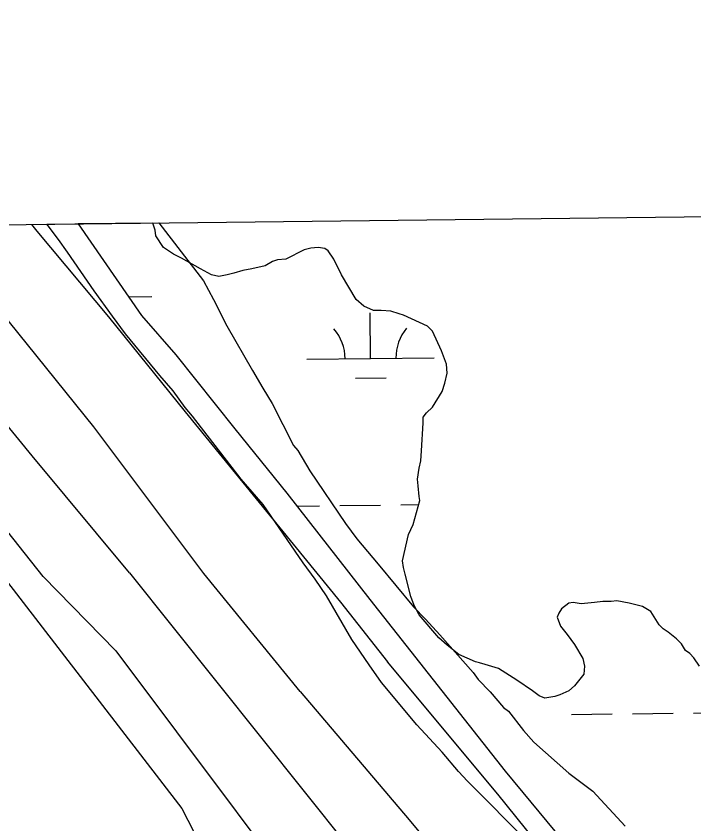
# Model space of a CAD drawing. Extents: x 3684037 to 3722149, y 433263 to 459021.
# Drawn here: x 3705692 to 3706225, y 456593 to 457228 of the extents above; entities that cross this region are included whole.
import ezdxf

# ---------------------------------------------------------------- set-up
doc = ezdxf.new("R2010")
doc.units = 0
for name, color, linetype in [('V-GRID-FRAM', 7, 'Continuous'), ('V-LEVE-TOET', 7, 'Continuous'), ('V-SITE-VEGE', 7, 'Continuous'), ('V-TOPO-SHOR', 7, 'Continuous'), ('V-WETL-SWMP', 7, 'Continuous')]:
    doc.layers.add(name, color=color, linetype=linetype)

msp = doc.modelspace()

# ---------------------------------------------------------------- linework, layer by layer
at = {"layer": 'V-GRID-FRAM'}
msp.add_lwpolyline([(3688058.95, 456858.86), (3719789.33, 457228.09), (3720008.82, 439046.89), (3688262.58, 438677.48), (3688058.95, 456858.86)], dxfattribs=at)
at = {"layer": 'V-LEVE-TOET'}
for points in [[(3705915.29, 456696.75), (3705839.4, 456789.53), (3705753.08, 456904.85), (3705648.45, 457034.49), (3705626.68, 457063.28)], [(3705704.14, 457064.19), (3705708.16, 457058.96), (3705764.56, 456991.38), (3705824.91, 456916.78), (3705947.02, 456767.11), (3705984.04, 456719.99)], [(3707562.98, 455369.37), (3707516.09, 455455.95), (3707461.45, 455546.88), (3707440.18, 455574.93), (3707391.34, 455623.3), (3707352.66, 455651.36), (3707302.86, 455687.64), (3707217.27, 455750.04), (3707126.85, 455805.67), (3707004.99, 455882.11), (3706898.12, 455943.55), (3706768.53, 456018.53), (3706651.99, 456090.61), (3706483.23, 456194.62), (3706392.32, 456248.8), (3706362.34, 456269.6), (3706331.4, 456301.04), (3706280.15, 456361.99), (3706191.18, 456468.88), (3706128.33, 456544.34), (3706070.79, 456615.92), (3705984.04, 456719.99)], [(3705915.29, 456696.75), (3706000.88, 456595.66), (3706128.52, 456442.33), (3706242.14, 456295.78), (3706278.89, 456250.79), (3706297.74, 456229.99), (3706327.24, 456206.29), (3706359.15, 456186.46), (3706419.11, 456151.63), (3706486.81, 456111.48), (3706600.93, 456044.72), (3706708.76, 455976.99), (3706868.82, 455882.17), (3706984.39, 455812.99), (3707128.49, 455730.27), (3707232.94, 455663.51), (3707305.47, 455614.65), (3707344.15, 455585.14), (3707376.07, 455552.25), (3707404.11, 455515.49), (3707449.07, 455434.24), (3707515.3, 455308)]]:
    msp.add_lwpolyline(points, dxfattribs=at)
at = {"layer": 'V-SITE-VEGE'}
for p, q in [((3705716.21, 457064.33), (3705804.06, 457065.35)), ((3705717.22, 457063.07), (3705716.21, 457064.33)), ((3705725.2, 457052.37), (3705717.22, 457063.07)), ((3705804.06, 457065.35), (3705839.15, 457019.85)), ((3705732.39, 457042.44), (3705725.2, 457052.37)), ((3705753.21, 457011.84), (3705732.39, 457042.44)), ((3705839.15, 457019.85), (3705847.22, 457005.27)), ((3705767.59, 456991.97), (3705753.21, 457011.84)), ((3705847.22, 457005.27), (3705857.74, 456984.55)), ((3705777.96, 456978.22), (3705767.59, 456991.97)), ((3705857.74, 456984.55), (3705877.87, 456949.28)), ((3705805.02, 456945.43), (3705777.96, 456978.22)), ((3705877.87, 456949.28), (3705885.92, 456935.49)), ((3705815.37, 456933.23), (3705805.02, 456945.43)), ((3705885.92, 456935.49), (3705893.15, 456923.23)), ((3705824.95, 456920.24), (3705815.37, 456933.23)), ((3705893.15, 456923.23), (3705910.14, 456890.22)), ((3705830.52, 456913.38), (3705824.95, 456920.24)), ((3705868.8, 456863.75), (3705830.52, 456913.38)), ((3705910.14, 456890.22), (3705913.32, 456886.41)), ((3705913.32, 456886.41), (3705922.97, 456870.32)), ((3705922.97, 456870.32), (3705950.99, 456829.01)), ((3705886.28, 456843.95), (3705868.8, 456863.75)), ((3705917.5, 456798.05), (3705886.28, 456843.95)), ((3705950.99, 456829.01), (3705959.78, 456816.78)), ((3705959.78, 456816.78), (3705976.48, 456796.96)), ((3705927.08, 456785.07), (3705917.5, 456798.05)), ((3705976.48, 456796.96), (3706004.34, 456763.41)), ((3705679.82, 456789.59), (3705822.15, 456604.76)), ((3705935.89, 456772.06), (3705927.08, 456785.07)), ((3705956, 456737.57), (3705935.89, 456772.06)), ((3706004.34, 456763.41), (3706013.85, 456753.52)), ((3706013.85, 456753.52), (3706024.97, 456741.34)), ((3705969.61, 456717.68), (3705956, 456737.57)), ((3706024.97, 456741.34), (3706051.2, 456711.63)), ((3705979.21, 456703.92), (3705969.61, 456717.68)), ((3706051.2, 456711.63), (3706055.19, 456706.29)), ((3706055.19, 456706.29), (3706064.7, 456696.4)), ((3706007.06, 456670.37), (3705979.21, 456703.92)), ((3706064.7, 456696.4), (3706075.04, 456684.2)), ((3706075.04, 456684.2), (3706078.99, 456681.18)), ((3706078.99, 456681.18), (3706090.94, 456665.92)), ((3706026.91, 456649.06), (3706007.06, 456670.37)), ((3706090.94, 456665.92), (3706098.89, 456656.77)), ((3706098.89, 456656.77), (3706126.56, 456632.53)), ((3706039.64, 456633.81), (3706026.91, 456649.06)), ((3706046.78, 456626.21), (3706039.64, 456633.81)), ((3706126.56, 456632.53), (3706145.47, 456618.18)), ((3706096.71, 456576.04), (3706046.78, 456626.21)), ((3706145.47, 456618.18), (3706170.87, 456590.79)), ((3705822.15, 456604.76), (3705920.72, 456414.76))]:
    msp.add_line(p, q, dxfattribs=at)
at = {"layer": 'V-TOPO-SHOR'}
for p, q in [((3705801.24, 457059.74), (3705799.53, 457065.3)), ((3705801.89, 457055.19), (3705801.24, 457059.74)), ((3705807.74, 457046.08), (3705801.89, 457055.19)), ((3705815.55, 457040.87), (3705807.74, 457046.08)), ((3705918.36, 457044.11), (3705904.04, 457036.95)), ((3705923.57, 457045.41), (3705918.36, 457044.11)), ((3705929.42, 457046.06), (3705923.57, 457045.41)), ((3705934.63, 457045.4), (3705929.42, 457046.06)), ((3705937.23, 457043.45), (3705934.63, 457045.4)), ((3705941.78, 457036.94), (3705937.23, 457043.45)), ((3705822.06, 457037.62), (3705815.55, 457040.87)), ((3705837.02, 457029.15), (3705822.06, 457037.62)), ((3705897.54, 457036.3), (3705893.63, 457035)), ((3705904.04, 457036.95), (3705897.54, 457036.3)), ((3705947.64, 457024.58), (3705941.78, 457036.94)), ((3705845.48, 457024.6), (3705837.02, 457029.15)), ((3705877.36, 457029.15), (3705870.21, 457027.85)), ((3705887.78, 457031.75), (3705877.36, 457029.15)), ((3705893.63, 457035), (3705887.78, 457031.75)), ((3705851.34, 457023.3), (3705845.48, 457024.6)), ((3705857.84, 457024.6), (3705851.34, 457023.3)), ((3705863.05, 457025.9), (3705857.84, 457024.6)), ((3705870.21, 457027.85), (3705863.05, 457025.9)), ((3705959.35, 457005.06), (3705947.64, 457024.58)), ((3705965.2, 456999.85), (3705959.35, 457005.06)), ((3705973.01, 456996.59), (3705965.2, 456999.85)), ((3705978.87, 456996.59), (3705973.01, 456996.59)), ((3705986.67, 456995.94), (3705978.87, 456996.59)), ((3705993.18, 456993.99), (3705986.67, 456995.94)), ((3705996.43, 456992.69), (3705993.18, 456993.99)), ((3706015.3, 456984.22), (3705996.43, 456992.69)), ((3706019.21, 456980.32), (3706015.3, 456984.22)), ((3706026.36, 456964.7), (3706019.21, 456980.32)), ((3706030.26, 456954.29), (3706026.36, 456964.7)), ((3706030.91, 456947.13), (3706030.26, 456954.29)), ((3706028.96, 456939.32), (3706030.91, 456947.13)), ((3706027.01, 456932.82), (3706028.96, 456939.32)), ((3706019.2, 456920.46), (3706027.01, 456932.82)), ((3706012.04, 456912.65), (3706014.64, 456915.9)), ((3706014.64, 456915.9), (3706019.2, 456920.46)), ((3706012.04, 456908.09), (3706012.04, 456912.65)), ((3706010.73, 456885.97), (3706012.04, 456908.09)), ((3706010.08, 456878.16), (3706010.73, 456885.97)), ((3706008.78, 456872.31), (3706010.08, 456878.16)), ((3706007.47, 456863.85), (3706008.78, 456872.31)), ((3706008.12, 456858.64), (3706007.47, 456863.85)), ((3706008.77, 456850.18), (3706008.12, 456858.64)), ((3706004.21, 456828.06), (3706009.42, 456846.93)), ((3706009.42, 456846.93), (3706008.77, 456850.18)), ((3706000.31, 456820.25), (3706004.21, 456828.06)), ((3705995.75, 456799.43), (3706000.31, 456820.25)), ((3705996.4, 456794.22), (3705995.75, 456799.43)), ((3705997.7, 456789.02), (3705996.4, 456794.22)), ((3706002.25, 456771.45), (3705997.7, 456789.02)), ((3706004.85, 456764.29), (3706002.25, 456771.45)), ((3706008.75, 456757.13), (3706004.85, 456764.29)), ((3706126.53, 456766.22), (3706120.67, 456761.67)), ((3706129.79, 456766.87), (3706126.53, 456766.22)), ((3706136.29, 456765.57), (3706129.79, 456766.87)), ((3706146.7, 456766.87), (3706136.29, 456765.57)), ((3706153.21, 456767.52), (3706146.7, 456766.87)), ((3706159.72, 456767.52), (3706153.21, 456767.52)), ((3706164.27, 456768.17), (3706159.72, 456767.52)), ((3706174.03, 456766.21), (3706164.27, 456768.17)), ((3706184.44, 456763.61), (3706174.03, 456766.21)), ((3706190.95, 456759.7), (3706184.44, 456763.61)), ((3706024.37, 456738.91), (3706008.75, 456757.13)), ((3706118.72, 456758.41), (3706117.42, 456755.16)), ((3706120.67, 456761.67), (3706118.72, 456758.41)), ((3706197.45, 456749.29), (3706190.95, 456759.7)), ((3706117.42, 456755.16), (3706120.02, 456748)), ((3706120.02, 456748), (3706125.23, 456741.5)), ((3706200.71, 456746.04), (3706197.45, 456749.29)), ((3706204.61, 456743.43), (3706200.71, 456746.04)), ((3706211.12, 456738.23), (3706204.61, 456743.43)), ((3706030.87, 456733.05), (3706024.37, 456738.91)), ((3706125.23, 456741.5), (3706131.08, 456733.69)), ((3706215.02, 456734.32), (3706211.12, 456738.23)), ((3706039.98, 456725.89), (3706030.87, 456733.05)), ((3706131.08, 456733.69), (3706137.59, 456722.62)), ((3706218.27, 456729.11), (3706215.02, 456734.32)), ((3706053, 456720.04), (3706039.98, 456725.89)), ((3706221.53, 456726.51), (3706218.27, 456729.11)), ((3706224.78, 456723.26), (3706221.53, 456726.51)), ((3706056.25, 456719.38), (3706053, 456720.04)), ((3706060.8, 456718.08), (3706056.25, 456719.38)), ((3706071.21, 456714.83), (3706060.8, 456718.08)), ((3706137.59, 456722.62), (3706138.89, 456716.77)), ((3706229.33, 456716.75), (3706224.78, 456723.26)), ((3706085.53, 456705.71), (3706071.21, 456714.83)), ((3706138.89, 456716.77), (3706138.23, 456710.26)), ((3706097.89, 456697.25), (3706085.53, 456705.71)), ((3706138.23, 456710.26), (3706131.07, 456701.15)), ((3706131.07, 456701.15), (3706126.52, 456697.25)), ((3706103.09, 456693.35), (3706097.89, 456697.25)), ((3706107.65, 456691.39), (3706103.09, 456693.35)), ((3706115.46, 456692.69), (3706107.65, 456691.39)), ((3706119.36, 456694), (3706115.46, 456692.69)), ((3706126.52, 456697.25), (3706119.36, 456694))]:
    msp.add_line(p, q, dxfattribs=at)
for points in [[(3705713.28, 456787.28), (3705613.67, 456912.78), (3705499.16, 457061.8)], [(3705781, 456790.01), (3705704.67, 456882.11), (3705580.59, 457033.69), (3705558.3, 457062.49)], [(3705781, 456790.01), (3705987.07, 456531.99), (3706225.04, 456231.41), (3706270.25, 456183.53), (3706298.17, 456156.93), (3706342.05, 456131.66), (3706509.58, 456038.54), (3706812.74, 455850.98), (3707098.62, 455674.06), (3707264.82, 455564.98), (3707303.38, 455537.05), (3707324.65, 455522.42), (3707340.61, 455507.79), (3707363.21, 455482.52), (3707449.61, 455302.98)], [(3705713.28, 456787.28), (3705770.35, 456728.84), (3705960.46, 456474.82), (3706205.09, 456187.53), (3706278.21, 456117.04), (3706336.72, 456090.43), (3706496.28, 455989.34), (3706802.1, 455809.76), (3707090.63, 455623.53), (3707242.21, 455519.78), (3707316.66, 455467.9), (3707332.62, 455450.61), (3707421.68, 455260.43)]]:
    msp.add_lwpolyline(points, dxfattribs=at)
at = {"layer": 'V-WETL-SWMP'}
for p, q in [((3705799.53, 457065.3), (3705740.84, 457064.61)), ((3705740.84, 457064.61), (3705790.41, 456992.53)), ((3705801.24, 457059.74), (3705799.53, 457065.3)), ((3705801.89, 457055.19), (3705801.24, 457059.74)), ((3705807.74, 457046.08), (3705801.89, 457055.19)), ((3705815.55, 457040.87), (3705807.74, 457046.08)), ((3705918.36, 457044.11), (3705904.04, 457036.95)), ((3705923.57, 457045.41), (3705918.36, 457044.11)), ((3705929.42, 457046.06), (3705923.57, 457045.41)), ((3705934.63, 457045.4), (3705929.42, 457046.06)), ((3705937.23, 457043.45), (3705934.63, 457045.4)), ((3705941.78, 457036.94), (3705937.23, 457043.45)), ((3705822.06, 457037.62), (3705815.55, 457040.87)), ((3705837.02, 457029.15), (3705822.06, 457037.62)), ((3705897.54, 457036.3), (3705893.63, 457035)), ((3705904.04, 457036.95), (3705897.54, 457036.3)), ((3705947.64, 457024.58), (3705941.78, 457036.94)), ((3705845.48, 457024.6), (3705837.02, 457029.15)), ((3705877.36, 457029.15), (3705870.21, 457027.85)), ((3705887.78, 457031.75), (3705877.36, 457029.15)), ((3705893.63, 457035), (3705887.78, 457031.75)), ((3705851.34, 457023.3), (3705845.48, 457024.6)), ((3705857.84, 457024.6), (3705851.34, 457023.3)), ((3705863.05, 457025.9), (3705857.84, 457024.6)), ((3705870.21, 457027.85), (3705863.05, 457025.9)), ((3705959.35, 457005.06), (3705947.64, 457024.58)), ((3705780.25, 457007.31), (3705798.71, 457007.53)), ((3705965.2, 456999.85), (3705959.35, 457005.06)), ((3705973.01, 456996.59), (3705965.2, 456999.85)), ((3705790.41, 456992.53), (3705817.52, 456961.74)), ((3705970.61, 456958.78), (3705970.19, 456994.78)), ((3705978.87, 456996.59), (3705973.01, 456996.59)), ((3705986.67, 456995.94), (3705978.87, 456996.59)), ((3705993.18, 456993.99), (3705986.67, 456995.94)), ((3705996.43, 456992.69), (3705993.18, 456993.99)), ((3706015.3, 456984.22), (3705996.43, 456992.69)), ((3706019.21, 456980.32), (3706015.3, 456984.22)), ((3706026.36, 456964.7), (3706019.21, 456980.32)), ((3705817.52, 456961.74), (3705864.02, 456903.5)), ((3705920.61, 456958.2), (3706020.6, 456959.37)), ((3706030.26, 456954.29), (3706026.36, 456964.7)), ((3706030.91, 456947.13), (3706030.26, 456954.29)), ((3706028.96, 456939.32), (3706030.91, 456947.13)), ((3705958.79, 456943.21), (3705982.79, 456943.49)), ((3706027.01, 456932.82), (3706028.96, 456939.32)), ((3706019.2, 456920.46), (3706027.01, 456932.82)), ((3706012.04, 456912.65), (3706014.64, 456915.9)), ((3706014.64, 456915.9), (3706019.2, 456920.46)), ((3706012.04, 456908.09), (3706012.04, 456912.65)), ((3705864.02, 456903.5), (3705904.78, 456852.79)), ((3706010.73, 456885.97), (3706012.04, 456908.09)), ((3706010.08, 456878.16), (3706010.73, 456885.97)), ((3706008.78, 456872.31), (3706010.08, 456878.16)), ((3706007.47, 456863.85), (3706008.78, 456872.31)), ((3706008.12, 456858.64), (3706007.47, 456863.85)), ((3706008.77, 456850.18), (3706008.12, 456858.64)), ((3705904.78, 456852.79), (3705969.91, 456769.15)), ((3706004.21, 456828.06), (3706009.42, 456846.93)), ((3706009.42, 456846.93), (3706008.77, 456850.18)), ((3705912.66, 456842.67), (3705930.54, 456842.88)), ((3705946.54, 456843.06), (3705978.54, 456843.44)), ((3705994.54, 456843.62), (3706008.55, 456843.79)), ((3706000.31, 456820.25), (3706004.21, 456828.06)), ((3705995.75, 456799.43), (3706000.31, 456820.25)), ((3705996.4, 456794.22), (3705995.75, 456799.43)), ((3705997.7, 456789.02), (3705996.4, 456794.22)), ((3706002.25, 456771.45), (3705997.7, 456789.02)), ((3705969.91, 456769.15), (3706076.4, 456634.14)), ((3706004.85, 456764.29), (3706002.25, 456771.45)), ((3706008.75, 456757.13), (3706004.85, 456764.29)), ((3706126.53, 456766.22), (3706120.67, 456761.67)), ((3706129.79, 456766.87), (3706126.53, 456766.22)), ((3706136.29, 456765.57), (3706129.79, 456766.87)), ((3706146.7, 456766.87), (3706136.29, 456765.57)), ((3706153.21, 456767.52), (3706146.7, 456766.87)), ((3706159.72, 456767.52), (3706153.21, 456767.52)), ((3706164.27, 456768.17), (3706159.72, 456767.52)), ((3706174.03, 456766.21), (3706164.27, 456768.17)), ((3706184.44, 456763.61), (3706174.03, 456766.21)), ((3706190.95, 456759.7), (3706184.44, 456763.61)), ((3706024.37, 456738.91), (3706008.75, 456757.13)), ((3706118.72, 456758.41), (3706117.42, 456755.16)), ((3706120.67, 456761.67), (3706118.72, 456758.41)), ((3706197.45, 456749.29), (3706190.95, 456759.7)), ((3706117.42, 456755.16), (3706120.02, 456748)), ((3706120.02, 456748), (3706125.23, 456741.5)), ((3706200.71, 456746.04), (3706197.45, 456749.29)), ((3706204.61, 456743.43), (3706200.71, 456746.04)), ((3706211.12, 456738.23), (3706204.61, 456743.43)), ((3706030.87, 456733.05), (3706024.37, 456738.91)), ((3706125.23, 456741.5), (3706131.08, 456733.69)), ((3706215.02, 456734.32), (3706211.12, 456738.23)), ((3706039.98, 456725.89), (3706030.87, 456733.05)), ((3706131.08, 456733.69), (3706137.59, 456722.62)), ((3706218.27, 456729.11), (3706215.02, 456734.32)), ((3706053, 456720.04), (3706039.98, 456725.89)), ((3706221.53, 456726.51), (3706218.27, 456729.11)), ((3706224.78, 456723.26), (3706221.53, 456726.51)), ((3706056.25, 456719.38), (3706053, 456720.04)), ((3706060.8, 456718.08), (3706056.25, 456719.38)), ((3706071.21, 456714.83), (3706060.8, 456718.08)), ((3706137.59, 456722.62), (3706138.89, 456716.77)), ((3706229.33, 456716.75), (3706224.78, 456723.26)), ((3706085.53, 456705.71), (3706071.21, 456714.83)), ((3706138.89, 456716.77), (3706138.23, 456710.26)), ((3706097.89, 456697.25), (3706085.53, 456705.71)), ((3706138.23, 456710.26), (3706131.07, 456701.15)), ((3706131.07, 456701.15), (3706126.52, 456697.25)), ((3706103.09, 456693.35), (3706097.89, 456697.25)), ((3706107.65, 456691.39), (3706103.09, 456693.35)), ((3706115.46, 456692.69), (3706107.65, 456691.39)), ((3706119.36, 456694), (3706115.46, 456692.69)), ((3706126.52, 456697.25), (3706119.36, 456694)), ((3706176.47, 456679.23), (3706208.46, 456679.6)), ((3706224.46, 456679.79), (3706246.07, 456680.04)), ((3706128.47, 456678.67), (3706160.47, 456679.04)), ((3706076.4, 456634.14), (3706187.11, 456500.18))]:
    msp.add_line(p, q, dxfattribs=at)
for centre, start, end in [((3705915.36, 456958.62), 359.89487, 41.43853), ((3706025.84, 456959.9), 139.89486, 181.43852)]:
    msp.add_arc(centre, 35.25, start, end, dxfattribs=at)

doc.saveas('drawing.dxf')
